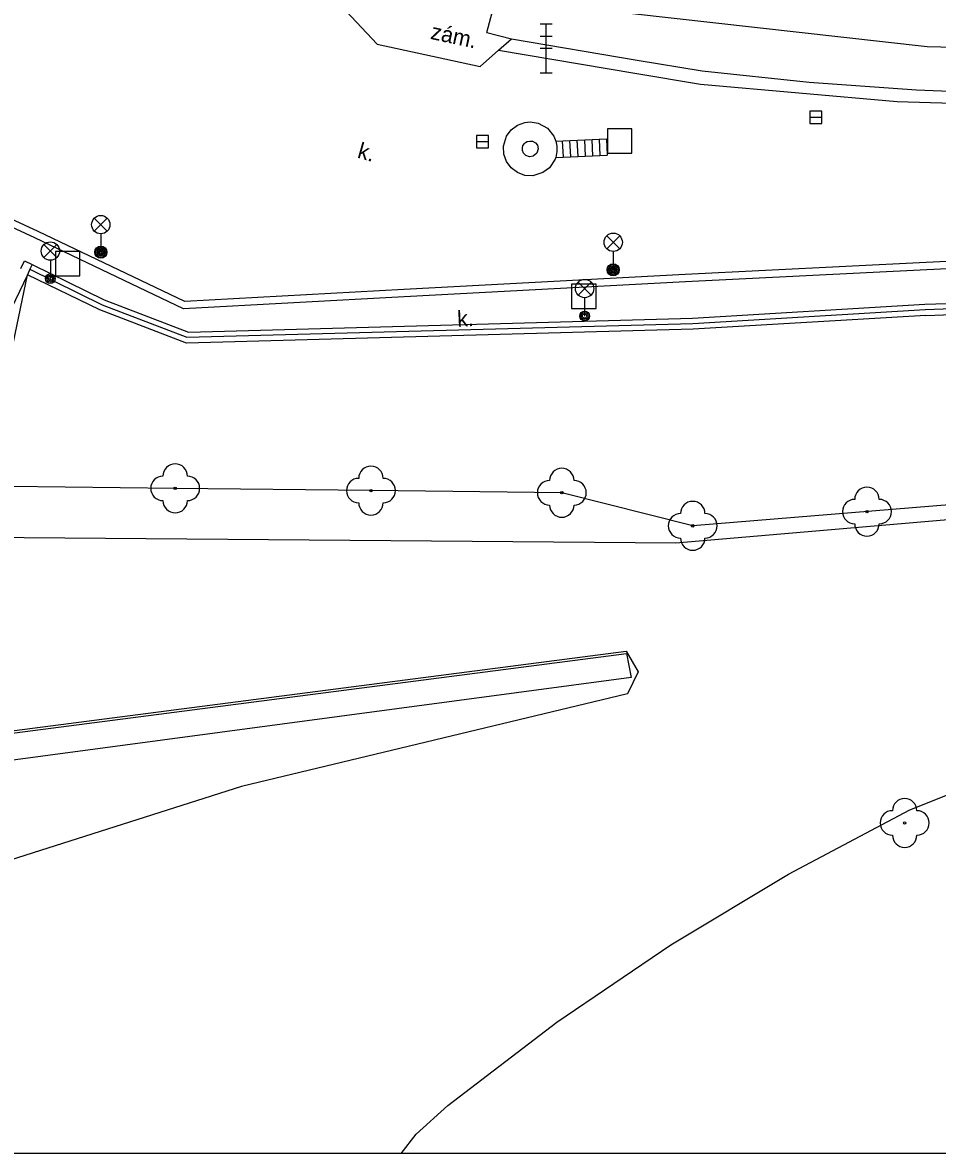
# Model space of a CAD drawing. Extents: x -600309 to -598967, y -1161267 to -1160292.
# Drawn here: x -599855.62 to -599818.24, y -1161267.03 to -1161220.83 of the extents above; entities that cross this region are included whole.
import ezdxf

# ---------------------------------------------------------------- set-up
doc = ezdxf.new("R2010")
doc.units = 0
for name, color, linetype in [('Level 11', 7, 'Continuous'), ('Level 13', 7, 'Continuous'), ('Level 22', 7, 'Continuous'), ('Level 25', 7, 'Continuous'), ('Level 26', 7, 'Continuous'), ('Level 27', 7, 'Continuous'), ('Level 33', 7, 'Continuous'), ('Level 40', 7, 'Continuous'), ('Level 7', 7, 'Continuous'), ('Vrstva 63', 7, 'Continuous')]:
    doc.layers.add(name, color=color, linetype=linetype)

msp = doc.modelspace()

# ---------------------------------------------------------------- linework, layer by layer
at = {"layer": 'Level 11'}
for points in [[(-599789.95, -1161232.9), (-599790.9699, -1161236.06), (-599800.96, -1161233.11), (-599809.71, -1161230.49), (-599818.68, -1161230.93), (-599828.53, -1161231.42), (-599840.03, -1161232.03), (-599849.05, -1161232.52), (-599855.12, -1161229.63), (-599865.36, -1161224.89), (-599873.32, -1161221.2199), (-599882.6599, -1161216.87), (-599894.05, -1161211.49), (-599904.05, -1161206.78), (-599911.83, -1161203.14), (-599911.7, -1161202.87)], [(-599789.95, -1161232.9), (-599790.24, -1161232.81), (-599791.17, -1161235.69), (-599800.87, -1161232.82), (-599809.67, -1161230.19), (-599818.7, -1161230.63), (-599828.55, -1161231.12), (-599840.05, -1161231.73), (-599848.99, -1161232.2199), (-599854.99, -1161229.36), (-599865.23, -1161224.62), (-599873.19, -1161220.95), (-599882.53, -1161216.6), (-599893.92, -1161211.2199), (-599903.92, -1161206.51), (-599911.7, -1161202.87)], [(-599836.65, -1161221.24), (-599835.75, -1161217.86)], [(-599842.77, -1161219.65), (-599842.83, -1161219.9099), (-599841.14, -1161221.71), (-599836.93, -1161222.62), (-599836.18, -1161221.96)], [(-599836.65, -1161221.24), (-599835.64, -1161221.49)], [(-599836.18, -1161221.96), (-599835.64, -1161221.49)], [(-599835.64, -1161221.49), (-599830.51, -1161222.36)], [(-599836.18, -1161221.96), (-599830.61, -1161222.9)], [(-599830.51, -1161222.36), (-599827.85, -1161222.8)], [(-599830.61, -1161222.9), (-599827.92, -1161223.34)], [(-599827.85, -1161222.8), (-599823.48, -1161223.26), (-599819.1, -1161223.58), (-599814.7, -1161223.75), (-599810.31, -1161223.79)], [(-599827.92, -1161223.34), (-599819.88, -1161224.05), (-599810.31, -1161224.34)], [(-599833.84, -1161226.34), (-599833.86, -1161226.4099), (-599834.1, -1161226.77), (-599834.36, -1161226.96), (-599834.77, -1161227.09), (-599835.1, -1161227.07), (-599835.4, -1161226.96), (-599835.6599, -1161226.77), (-599835.85, -1161226.51), (-599835.96, -1161226.21), (-599835.98, -1161225.88), (-599835.85, -1161225.4699), (-599835.6599, -1161225.21), (-599835.4, -1161225.02), (-599835.1, -1161224.9099), (-599834.88, -1161224.89)], [(-599834.88, -1161224.89), (-599834.56, -1161224.94), (-599834.18, -1161225.14), (-599833.9099, -1161225.4699), (-599833.83, -1161225.67)], [(-599834.9, -1161225.67), (-599834.79, -1161225.68), (-599834.67, -1161225.74), (-599834.59, -1161225.84), (-599834.56, -1161225.99), (-599834.61, -1161226.17), (-599834.76, -1161226.29), (-599834.9099, -1161226.31), (-599835.06, -1161226.26), (-599835.15, -1161226.17), (-599835.2, -1161226.05), (-599835.2, -1161225.93), (-599835.18, -1161225.86), (-599835.13, -1161225.78), (-599835.07, -1161225.73), (-599835, -1161225.69), (-599834.9, -1161225.67)], [(-599833.83, -1161225.67), (-599833.79, -1161225.88), (-599833.79, -1161226.1), (-599833.84, -1161226.34)], [(-599833.83, -1161225.67), (-599831.77, -1161225.58)], [(-599833.57, -1161225.6599), (-599833.54, -1161226.33)], [(-599833.27, -1161225.65), (-599833.24, -1161226.32)], [(-599832.9699, -1161225.63), (-599832.94, -1161226.3)], [(-599832.67, -1161225.62), (-599832.64, -1161226.29)], [(-599832.37, -1161225.61), (-599832.34, -1161226.28)], [(-599832.07, -1161225.59), (-599832.04, -1161226.26)], [(-599831.77, -1161225.58), (-599831.74, -1161226.25)], [(-599833.84, -1161226.34), (-599831.74, -1161226.25)], [(-599857.24, -1161239.78), (-599855.43, -1161231.13)], [(-599848.93, -1161233.93), (-599852.4699, -1161232.57), (-599855.43, -1161231.13)], [(-599818.7199, -1161232.79), (-599828.2199, -1161233.36)], [(-599818.7199, -1161232.79), (-599816.53, -1161232.71), (-599814.34, -1161232.7), (-599812.15, -1161232.78), (-599809.96, -1161232.94), (-599807.78, -1161233.18), (-599805.62, -1161233.5), (-599803.46, -1161233.89), (-599801.32, -1161234.36)], [(-599828.2199, -1161233.36), (-599848.93, -1161233.93)], [(-599799.64, -1161239.05), (-599828.24, -1161241.39)], [(-599849.39, -1161239.86), (-599856.14, -1161239.79)], [(-599841.39, -1161239.95), (-599849.39, -1161239.86)], [(-599833.59, -1161240.04), (-599841.39, -1161239.95)], [(-599828.24, -1161241.39), (-599833.59, -1161240.04)], [(-599828.93, -1161242.08), (-599806.04, -1161240.12)], [(-599860.57, -1161241.83), (-599828.93, -1161242.08)], [(-599857.75, -1161249.98), (-599830.96, -1161246.51)], [(-599857.74, -1161250.08), (-599830.95, -1161246.61)], [(-599830.96, -1161246.51), (-599830.4699, -1161247.35)], [(-599830.95, -1161246.61), (-599830.76, -1161247.59)], [(-599830.76, -1161247.59), (-599861.84, -1161251.74)], [(-599830.4699, -1161247.35), (-599830.9, -1161248.26)], [(-599840.1503, -1161267.0314), (-599839.54, -1161266.25), (-599838.25, -1161265.07), (-599833.79, -1161261.67), (-599829.14, -1161258.51), (-599824.33, -1161255.62), (-599819.37, -1161253), (-599816.08, -1161251.69), (-599812.7199, -1161250.57), (-599809.3, -1161249.6599), (-599805.83, -1161248.95), (-599802.32, -1161248.45), (-599798.79, -1161248.15), (-599795.25, -1161248.07), (-599791.6, -1161248.09)], [(-599830.9, -1161248.26), (-599846.68, -1161252.04)], [(-599846.68, -1161252.04), (-599856.44, -1161255.14)]]:
    msp.add_lwpolyline(points, dxfattribs=at)
at = {"layer": 'Level 13'}
for points in [[(-599832.53, -1161220.25), (-599818.6599, -1161221.81)], [(-599818.6599, -1161221.81), (-599808.7199, -1161222.05)]]:
    msp.add_lwpolyline(points, dxfattribs=at)
at = {"layer": 'Level 22'}
for centre in [(-599849.39, -1161239.86), (-599841.39, -1161239.95), (-599833.59, -1161240.04), (-599821.12, -1161240.81), (-599828.24, -1161241.39), (-599819.58, -1161253.53)]:
    msp.add_circle(centre, 0.05, dxfattribs=at)
for centre, start, end in [((-599849.39, -1161239.36), 0, 180), ((-599841.39, -1161239.45), 0, 180), ((-599833.59, -1161239.54), 0, 180), ((-599849.89, -1161239.86), 90, 270), ((-599848.89, -1161239.86), 270, 90), ((-599841.89, -1161239.95), 90, 270), ((-599840.89, -1161239.95), 270, 90), ((-599834.09, -1161240.04), 90, 270), ((-599833.09, -1161240.04), 270, 90), ((-599821.12, -1161240.31), 0, 180), ((-599849.39, -1161240.36), 180, 0), ((-599841.39, -1161240.45), 180, 0), ((-599833.59, -1161240.54), 180, 0), ((-599828.24, -1161240.89), 0, 180), ((-599821.62, -1161240.81), 90, 270), ((-599820.62, -1161240.81), 270, 90), ((-599828.74, -1161241.39), 90, 270), ((-599827.74, -1161241.39), 270, 90), ((-599821.12, -1161241.31), 180, 0), ((-599828.24, -1161241.89), 180, 0), ((-599819.58, -1161253.03), 0, 180), ((-599820.08, -1161253.53), 90, 270), ((-599819.08, -1161253.53), 270, 90), ((-599819.58, -1161254.03), 180, 0)]:
    msp.add_arc(centre, 0.5, start, end, dxfattribs=at)
at = {"layer": 'Level 25'}
for centre, radius in [((-599852.43, -1161230.21), 0.25), ((-599852.43, -1161230.21), 0.2), ((-599852.43, -1161230.21), 0.15), ((-599852.43, -1161230.21), 0.1), ((-599852.43, -1161230.21), 0.05), ((-599831.49, -1161230.93), 0.25), ((-599831.49, -1161230.93), 0.2), ((-599831.49, -1161230.93), 0.15), ((-599831.49, -1161230.93), 0.1), ((-599831.49, -1161230.93), 0.05)]:
    msp.add_circle(centre, radius, dxfattribs=at)
at = {"layer": 'Level 26'}
for points in [[(-599831.73, -1161226.17), (-599830.73, -1161226.17), (-599830.73, -1161225.17), (-599831.73, -1161225.17)], [(-599854.28, -1161231.18), (-599853.28, -1161231.18), (-599853.28, -1161230.18), (-599854.28, -1161230.18)], [(-599833.19, -1161232.51), (-599832.19, -1161232.51), (-599832.19, -1161231.51), (-599833.19, -1161231.51)]]:
    msp.add_lwpolyline(points, close=True, dxfattribs=at)
at = {"layer": 'Level 27'}
for p, q in [((-599823.46, -1161224.7), (-599822.96, -1161224.7)), ((-599837.08, -1161225.69), (-599836.58, -1161225.69))]:
    msp.add_line(p, q, dxfattribs=at)
for points in [[(-599823.46, -1161224.95), (-599822.96, -1161224.95), (-599822.96, -1161224.45), (-599823.46, -1161224.45)], [(-599837.08, -1161225.94), (-599836.58, -1161225.94), (-599836.58, -1161225.44), (-599837.08, -1161225.44)]]:
    msp.add_lwpolyline(points, close=True, dxfattribs=at)
at = {"layer": 'Level 33'}
for p, q in [((-599834.48, -1161220.88), (-599833.98, -1161220.88)), ((-599834.23, -1161222.88), (-599834.23, -1161220.88)), ((-599834.48, -1161221.38), (-599833.98, -1161221.38)), ((-599834.48, -1161221.88), (-599833.98, -1161221.88)), ((-599834.48, -1161222.88), (-599833.98, -1161222.88)), ((-599852.695, -1161229.35), (-599852.165, -1161228.82)), ((-599852.695, -1161228.82), (-599852.165, -1161229.35)), ((-599852.43, -1161229.46), (-599852.43, -1161230.21)), ((-599831.755, -1161230.07), (-599831.225, -1161229.54)), ((-599831.755, -1161229.54), (-599831.225, -1161230.07)), ((-599854.755, -1161230.43), (-599854.225, -1161229.9)), ((-599854.755, -1161229.9), (-599854.225, -1161230.43)), ((-599831.49, -1161230.18), (-599831.49, -1161230.93)), ((-599854.49, -1161230.54), (-599854.49, -1161231.29)), ((-599832.9249, -1161231.96), (-599832.3949, -1161231.43)), ((-599832.9249, -1161231.43), (-599832.3949, -1161231.96)), ((-599832.6599, -1161232.07), (-599832.6599, -1161232.82))]:
    msp.add_line(p, q, dxfattribs=at)
for centre, radius in [((-599852.43, -1161229.085), 0.375), ((-599831.49, -1161229.805), 0.375), ((-599854.49, -1161230.165), 0.375), ((-599854.49, -1161231.29), 0.2), ((-599854.49, -1161231.29), 0.1445), ((-599854.49, -1161231.29), 0.0876), ((-599832.6599, -1161231.695), 0.375), ((-599832.6599, -1161232.82), 0.2), ((-599832.6599, -1161232.82), 0.1445), ((-599832.6599, -1161232.82), 0.0876)]:
    msp.add_circle(centre, radius, dxfattribs=at)
at = {"layer": 'Level 7'}
for points in [[(-599855.7, -1161230.87), (-599855.55, -1161230.56)], [(-599855.55, -1161230.56), (-599855.23, -1161230.71)], [(-599855.33, -1161230.9099), (-599855.43, -1161231.13)], [(-599855.23, -1161230.71), (-599855.33, -1161230.9099)], [(-599855.33, -1161230.9099), (-599852.38, -1161232.36), (-599848.92, -1161233.68)], [(-599855.23, -1161230.71), (-599852.29, -1161232.1599), (-599848.84, -1161233.48), (-599828.25, -1161232.9099)], [(-599855.43, -1161231.13), (-599860.57, -1161241.83)], [(-599828.25, -1161232.9099), (-599818.75, -1161232.34)], [(-599818.75, -1161232.34), (-599816.54, -1161232.26), (-599814.33, -1161232.25), (-599812.13, -1161232.33), (-599809.92, -1161232.49), (-599807.73, -1161232.73), (-599805.54, -1161233.05), (-599803.37, -1161233.45), (-599801.21, -1161233.93)], [(-599828.23, -1161233.12), (-599818.74, -1161232.55)], [(-599818.74, -1161232.55), (-599816.54, -1161232.4699), (-599814.34, -1161232.46), (-599812.14, -1161232.54), (-599809.94, -1161232.7), (-599807.75, -1161232.94), (-599805.57, -1161233.25), (-599803.4099, -1161233.65), (-599801.26, -1161234.13)], [(-599848.92, -1161233.68), (-599828.23, -1161233.12)]]:
    msp.add_lwpolyline(points, dxfattribs=at)
at = {"layer": 'Vrstva 63'}
msp.add_lwpolyline([(-600308.541, -1160292.3474), (-598967.1085, -1160292.3474), (-598967.1085, -1161267.0314), (-600308.541, -1161267.0314)], close=True, dxfattribs=at)

# ---------------------------------------------------------------- texts
at = {"layer": 'Level 40'}
for s, rotation, p in [('zám.', 347.8, (-599838.99, -1161221.49)), ('k.', 344.09, (-599841.98, -1161226.34)), ('k.', 2.93, (-599837.85, -1161233.26))]:
    msp.add_text(s, height=0.65, rotation=rotation, dxfattribs=at).set_placement(p)

doc.saveas('drawing.dxf')
